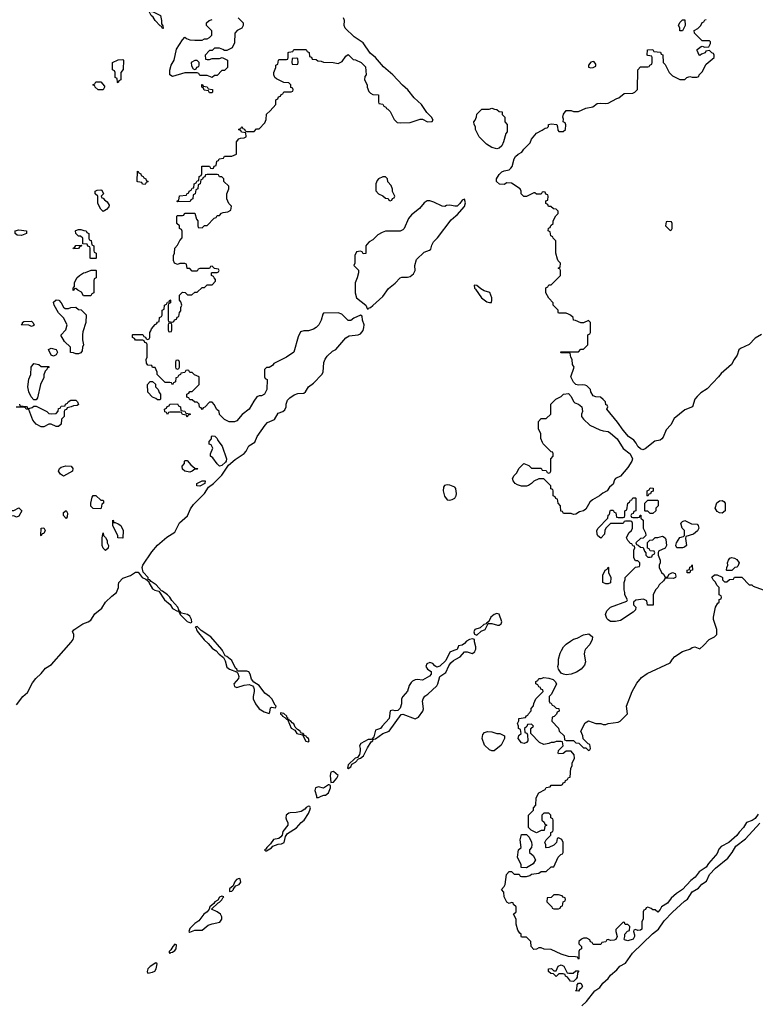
# Model space of a CAD drawing. Header units: inches. Extents: x 2380053 to 2584298, y 380219 to 546618.
# Tile 431 of 656: x 2476476 to 2482419, y 447142 to 455096. Entities that reach past the tile are written whole.
import ezdxf

# ---------------------------------------------------------------- set-up
doc = ezdxf.new("R2010")
doc.units = ezdxf.units.IN
doc.header["$MEASUREMENT"] = 0
for name, color, linetype in [('C4474', 7, 'Continuous'), ('C4475', 7, 'Continuous'), ('C4484', 7, 'Continuous'), ('C4485', 7, 'Continuous')]:
    doc.layers.add(name, color=color, linetype=linetype)

msp = doc.modelspace()

# ---------------------------------------------------------------- linework, layer by layer
at = {"layer": 'C4474', "color": 2, "elevation": 54}
for points in [[(2476450, 449562.8), (2476500.9, 449630), (2476538.8, 449661.2), (2476579.6, 449740.4), (2476605.4, 449774.6), (2476650, 449814.8), (2476683.3, 449856.7), (2476733, 449887), (2476831.4, 450000)], [(2478058.3, 450000), (2478059.3, 449999.3), (2478086, 449970), (2478123.5, 449943.5), (2478136.3, 449916.3), (2478150, 449866), (2478171.3, 449850), (2478227.1, 449827.1), (2478237.3, 449817.3), (2478247.3, 449790), (2478244.5, 449775.5), (2478206.8, 449730), (2478212, 449710), (2478230, 449701), (2478290, 449720.5), (2478330, 449725.5), (2478356.3, 449716.3), (2478365.5, 449705.5), (2478370.9, 449689.1), (2478371, 449670), (2478361.6, 449630), (2478363, 449610), (2478380.7, 449570), (2478410, 449528.2), (2478450, 449503.8), (2478490, 449492), (2478497.2, 449502.8), (2478502, 449538), (2478510, 449542), (2478542, 449538), (2478548, 449550), (2478539, 449559), (2478513.2, 449610), (2478493.2, 449630), (2478455.1, 449655.1), (2478410, 449717.2), (2478366, 449746), (2478349.5, 449769.5), (2478337, 449810), (2478327, 449827), (2478310, 449834), (2478234.6, 449834.6), (2478228.7, 449850), (2478218, 449858), (2478190, 449919.3), (2478150, 449952.3), (2478136.5, 449956.5), (2478114.6, 450000)], [(2479984.3, 450000), (2479950, 449988), (2479919.8, 449920.2), (2479870, 449874), (2479846.6, 449866.6), (2479830, 449875.3), (2479814.5, 449894.5), (2479790, 449902.7), (2479766.2, 449893.8), (2479756, 449870), (2479771.3, 449850), (2479798.8, 449830), (2479798.8, 449810), (2479787.9, 449792.1), (2479730, 449761.2), (2479690, 449766), (2479670, 449762.7), (2479648.4, 449751.6), (2479638.8, 449741.2), (2479622.4, 449717.6), (2479608.1, 449671.9), (2479571.3, 449630), (2479561, 449610), (2479561, 449570), (2479550, 449535.3), (2479530, 449515.3), (2479510, 449514), (2479490, 449519), (2479467.7, 449512.3), (2479462, 449450), (2479404.7, 449390), (2479390.9, 449369.1), (2479350, 449358), (2479336.9, 449303.1), (2479318, 449282), (2479290, 449281.2), (2479231.3, 449250), (2479221, 449230), (2479227.3, 449210), (2479227.3, 449190), (2479219.8, 449160.2), (2479203.6, 449136.4), (2479184.7, 449130), (2479130, 449078), (2479124.7, 449050), (2479130, 449046), (2479150, 449062), (2479158, 449082), (2479190, 449098), (2479214, 449126), (2479230, 449132), (2479254, 449150), (2479285.4, 449214.6), (2479316.5, 449263.5), (2479328, 449270), (2479326, 449274), (2479336.4, 449283.6), (2479350, 449286), (2479409, 449331), (2479462, 449350), (2479556.4, 449483.6), (2479570, 449486), (2479670, 449447.7), (2479698, 449462), (2479732.7, 449510), (2479737.2, 449530), (2479729, 449590), (2479735.3, 449610), (2479749.3, 449630.7), (2479772.9, 449647.1), (2479845.6, 449714.4), (2479854, 449730), (2479869, 449790), (2479918, 449822), (2479942.5, 449877.5), (2479958.9, 449901.1), (2479980.5, 449919.5), (2480000, 449930.7)]]:
    msp.add_lwpolyline(points, dxfattribs=at)
for points in [[(2478583.6, 449496.4), (2478582, 449490), (2478596.9, 449476.9), (2478598, 449470), (2478618.8, 449458.8), (2478630, 449444.7), (2478638, 449442), (2478646, 449450), (2478636.4, 449456.4), (2478634, 449470), (2478610, 449492.7)], [(2478650, 449446), (2478642, 449438), (2478670, 449374), (2478698, 449358), (2478714, 449330), (2478759.6, 449319.6), (2478787.1, 449267.1), (2478810, 449262), (2478814, 449270), (2478808, 449290), (2478796.5, 449296.5), (2478790, 449308), (2478774, 449314), (2478770, 449326), (2478762, 449322), (2478766, 449330), (2478753.6, 449333.6), (2478743.1, 449343.1), (2478742, 449350), (2478721.2, 449361.2), (2478701.2, 449381.2), (2478690, 449408), (2478676.5, 449416.5), (2478670, 449428), (2478654.6, 449434.6)], [(2479010, 449022), (2478990, 449018), (2478984.9, 448990), (2478990, 448934), (2479010, 448938), (2479039, 448970), (2479048.7, 448990)], [(2478976.4, 448916.4), (2478970, 448915.3), (2478930, 448888.7), (2478890, 448899.5), (2478864.9, 448890), (2478859.1, 448870), (2478874, 448826), (2478874, 448814), (2478890, 448812), (2478910, 448824.7), (2478932.7, 448832.7), (2478947.3, 448832.7), (2478970, 448852), (2478988, 448890), (2478986, 448910)], [(2478810, 448744), (2478790, 448732.7), (2478779.9, 448720.1), (2478750, 448699.3), (2478710, 448692), (2478662, 448690), (2478650, 448687), (2478628.9, 448671.1), (2478625.5, 448650), (2478630.7, 448630), (2478642.8, 448610), (2478641, 448590), (2478602, 448538), (2478596, 448510), (2478585.5, 448494.5), (2478570, 448481.2), (2478525.5, 448474.5), (2478502, 448438), (2478472, 448410), (2478464.7, 448395.3), (2478454, 448390), (2478462, 448382), (2478470, 448382), (2478510, 448406), (2478520.9, 448419.1), (2478562.7, 448437.3), (2478590, 448438.8), (2478611.6, 448448.4), (2478623.2, 448496.8), (2478638, 448522), (2478712.9, 448567.1), (2478749.6, 448610.4), (2478775.1, 448630), (2478810, 448684.7), (2478820.9, 448710), (2478824, 448730), (2478819.3, 448739.3)], [(2478250, 448159), (2478226, 448150), (2478211.3, 448130), (2478199.8, 448100.2), (2478170, 448074), (2478170, 448054), (2478190, 448056), (2478204, 448070), (2478204, 448076), (2478221.2, 448098.8), (2478250, 448111.3), (2478261.2, 448130), (2478256, 448156)], [(2478110, 448015.3), (2478090, 448008), (2478076, 447984), (2478052, 447970), (2478043.5, 447956.5), (2478012, 447930), (2478006, 447910), (2477991.3, 447890), (2477962.8, 447870), (2477922.8, 447817.2), (2477890, 447794), (2477850, 447755.3), (2477842, 447730), (2477850, 447724.7), (2477890, 447741), (2477950, 447740.7), (2477998, 447782), (2478030, 447793.4), (2478093.3, 447806.7), (2478109.5, 447830.5), (2478109.5, 447850), (2478097, 447870), (2478070, 447889.5), (2478026, 447910), (2478078, 447962), (2478090, 447966.8), (2478110, 447986), (2478116.4, 448003.6), (2478126, 448010)], [(2477730, 447628), (2477712, 447610), (2477698, 447582), (2477682, 447570), (2477682, 447562), (2477690, 447554), (2477698, 447562), (2477710, 447564.7), (2477730, 447578), (2477739, 447590), (2477742, 447622)], [(2477576.4, 447476.4), (2477530, 447448.7), (2477511.3, 447430), (2477506.4, 447406.4), (2477510, 447394), (2477550, 447401), (2477568, 447410), (2477579, 447430), (2477586, 447470)]]:
    msp.add_lwpolyline(points, close=True, dxfattribs=at)
at = {"layer": 'C4475', "color": 2}
msp.add_line((2480000, 450005.5, 54), (2479984.3, 450000, 54), dxfattribs=at)
at = {"layer": 'C4475', "color": 2, "elevation": 54}
for points in [[(2477542, 455162), (2477550, 455162), (2477612, 455130), (2477622, 455090), (2477622, 455062), (2477632.7, 455047.3), (2477634, 455026), (2477630, 455026), (2477622, 455042), (2477610, 455046), (2477569.1, 455089.1), (2477555.3, 455115.3), (2477538, 455130), (2477522, 455162), (2477506, 455170), (2477506, 455190), (2477510, 455194), (2477518, 455178), (2477530, 455174)], [(2477270, 454586), (2477266, 454590), (2477262, 454622), (2477246, 454630), (2477246, 454670), (2477242, 454682), (2477226, 454690), (2477226, 454750), (2477270, 454772), (2477310, 454774), (2477314, 454770), (2477312.7, 454692.7), (2477294, 454670), (2477294, 454610), (2477278, 454602)], [(2477910, 454766), (2477890, 454766), (2477862, 454750), (2477863.6, 454723.6), (2477878, 454698), (2477890, 454694), (2477902, 454698), (2477907.3, 454712.7), (2477922, 454718), (2477926, 454730), (2477926, 454750)], [(2478710, 454786), (2478678, 454782), (2478674, 454750), (2478678, 454738), (2478710, 454734), (2478722, 454738), (2478726, 454750), (2478722, 454782)], [(2477110, 454528.7), (2477086, 454550), (2477082, 454562), (2477066, 454570), (2477082, 454578), (2477090, 454594), (2477130, 454594), (2477159.6, 454559.6), (2477162, 454550), (2477150, 454528.7)], [(2478010, 454506), (2478002, 454522), (2477967.3, 454527.3), (2477962, 454542), (2477946, 454550), (2477947.3, 454572.7), (2477952.7, 454572.7), (2477958, 454558), (2477990, 454554), (2477998, 454538), (2478032.7, 454532.7), (2478034, 454510), (2478030, 454506)], [(2477490, 453766), (2477468.4, 453768.4), (2477462, 453782), (2477430, 453786), (2477426, 453790), (2477427.3, 453872.7), (2477434, 453870), (2477438, 453858), (2477454, 453850), (2477458, 453838), (2477474, 453830), (2477478, 453818), (2477494, 453810), (2477498, 453798), (2477514, 453790), (2477498, 453782)], [(2479430, 453826), (2479410, 453826), (2479374, 453810), (2479363.6, 453796.4), (2479352, 453770), (2479352.7, 453712.7), (2479374, 453690), (2479410, 453674), (2479430, 453654), (2479452.7, 453652.7), (2479458, 453638), (2479470, 453634), (2479482, 453638), (2479487.3, 453652.7), (2479502, 453658), (2479506, 453670), (2479488.4, 453708.4), (2479487.3, 453727.3), (2479476.4, 453756.4), (2479450, 453786), (2479446, 453810)], [(2477150, 453548), (2477130, 453566), (2477108, 453610), (2477106, 453670), (2477086, 453690), (2477086, 453710), (2477100.4, 453719.6), (2477130, 453722), (2477138, 453718), (2477152, 453690), (2477134, 453670), (2477138, 453658), (2477150, 453654), (2477159.6, 453639.6), (2477183.6, 453623.6), (2477198, 453598), (2477195.3, 453584.7), (2477176.9, 453563.1)], [(2476490, 453354), (2476456.4, 453356.4), (2476438, 453370), (2476438, 453390), (2476470, 453398.8), (2476530, 453390.8), (2476530, 453368.7)], [(2477050, 453166), (2477046, 453170), (2477046, 453250), (2477042, 453262), (2477027.3, 453267.3), (2477022, 453282), (2476986, 453286), (2476986, 453330), (2476967.3, 453347.3), (2476950, 453348), (2476928.9, 453368.9), (2476926, 453390), (2476930, 453394), (2476950, 453402), (2476970, 453402), (2476992.7, 453392.7), (2477011.6, 453391.6), (2477018, 453378), (2477034, 453370), (2477034, 453330), (2477038, 453318), (2477052.7, 453312.7), (2477058, 453278), (2477074, 453270), (2477074, 453230), (2477078, 453218), (2477094, 453210), (2477094, 453170), (2477090, 453166)], [(2476910, 453246), (2476908, 453250), (2476922, 453258), (2476930, 453272), (2476974, 453274), (2476972.7, 453267.3), (2476958, 453262), (2476950, 453248)], [(2476990, 452866), (2476974.6, 452894.6), (2476946, 452910), (2476930, 452926), (2476918, 452922), (2476914, 452910), (2476907.3, 452907.3), (2476907.3, 452927.3), (2476918, 452942), (2476918, 452970), (2476938, 453010), (2476958, 453030), (2476990, 453052), (2477007.3, 453052.7), (2477052.7, 453072.7), (2477090, 453074), (2477094, 453070), (2477094, 453010), (2477078, 453002), (2477074, 452990), (2477074, 452890), (2477058, 452882), (2477050, 452866)], [(2476870, 452762), (2476890, 452772), (2476930, 452774), (2476950, 452754), (2476972.7, 452752.7), (2477012, 452712), (2477011.3, 452650), (2476985.4, 452574.6), (2476982, 452550), (2476982, 452510), (2476991.3, 452470), (2476982, 452450), (2476979.6, 452420.4), (2476970, 452406), (2476950, 452398), (2476930, 452398), (2476910, 452406), (2476887.3, 452407.3), (2476886, 452450), (2476836.4, 452496.4), (2476808.4, 452548.4), (2476848.9, 452591.1), (2476858, 452630), (2476828.9, 452688.9), (2476790, 452728), (2476755.3, 452790), (2476750, 452814), (2476770, 452832), (2476791.1, 452831.1), (2476812, 452810), (2476830, 452774), (2476843.6, 452763.6)], [(2476570, 452618), (2476548.4, 452628.4), (2476488, 452630), (2476498, 452642), (2476498, 452650), (2476510, 452658), (2476570, 452662), (2476582, 452650), (2476592, 452630), (2476590, 452626)], [(2477690, 452646), (2477678, 452642), (2477674, 452630), (2477674, 452590), (2477678, 452578), (2477690, 452574), (2477702, 452578), (2477706, 452590), (2477706, 452630), (2477702, 452642)], [(2476750, 452378), (2476730, 452386), (2476708.7, 452431.3), (2476730, 452442), (2476770, 452432), (2476782, 452410), (2476770, 452388)], [(2477750, 452346), (2477738, 452342), (2477734, 452330), (2477734, 452290), (2477738, 452278), (2477750, 452274), (2477762, 452278), (2477766, 452290), (2477766, 452330), (2477762, 452342)], [(2476650, 452294), (2476710, 452294), (2476714, 452290), (2476698, 452282), (2476694, 452270), (2476682, 452258), (2476671.6, 452228.4), (2476670, 452206), (2476644.7, 452150), (2476619.6, 452040.4), (2476610, 452026), (2476590, 452026), (2476569.1, 452049.1), (2476548.9, 452088.9), (2476542, 452130), (2476548.7, 452191.3), (2476566, 452230), (2476568, 452288), (2476590, 452318), (2476630, 452312)], [(2477590, 452026), (2477576.4, 452036.4), (2477550, 452046), (2477510, 452086), (2477508, 452150), (2477530, 452174), (2477550, 452174), (2477571.6, 452151.6), (2477574, 452130), (2477594, 452110), (2477603.6, 452083.6), (2477614, 452070), (2477614, 452030), (2477610, 452026)], [(2477830, 451886), (2477822, 451902), (2477790, 451906), (2477782, 451922), (2477770, 451926), (2477690, 451926), (2477678, 451922), (2477670, 451906), (2477662, 451922), (2477647.3, 451927.3), (2477646, 451950), (2477662, 451958), (2477667.3, 451972.7), (2477682, 451978), (2477688.4, 451991.6), (2477750, 451994), (2477758, 451978), (2477774, 451970), (2477778, 451938), (2477810, 451934), (2477818, 451918), (2477852.7, 451912.7), (2477852.7, 451907.3), (2477838, 451902)], [(2478090, 451488.7), (2478070, 451508), (2478036, 451556), (2478018, 451570), (2478018, 451590), (2478035.3, 451635.3), (2478022, 451662), (2478007.3, 451667.3), (2478006, 451690), (2478026, 451710), (2478026, 451730), (2478030, 451734), (2478052.7, 451732.7), (2478070, 451714), (2478076.9, 451696.9), (2478111, 451650), (2478146, 451550), (2478144.7, 451530), (2478138, 451522), (2478110, 451495.3)], [(2477850, 451442), (2477810, 451448), (2477790, 451466), (2477788, 451490), (2477806, 451510), (2477806, 451530), (2477810, 451534), (2477830, 451534), (2477859.6, 451499.6), (2477890, 451474), (2477914, 451470), (2477910, 451466), (2477890, 451466), (2477870, 451449.2)], [(2476830, 451408), (2476805.6, 451425.6), (2476788, 451450), (2476798, 451470), (2476810, 451482), (2476849.1, 451490.9), (2476892, 451490), (2476904.7, 451470), (2476902, 451450)], [(2477930, 451328.7), (2477906, 451330), (2477908, 451350), (2477950, 451371.3), (2477974, 451370), (2477970.8, 451349.2)], [(2477130, 451214), (2477150, 451214), (2477154, 451210), (2477154, 451190), (2477138, 451182), (2477134, 451150), (2477130, 451146), (2477068.9, 451148.9), (2477050, 451166), (2477049.1, 451190.9), (2477060.4, 451239.6), (2477068.4, 451251.6), (2477090, 451252)], [(2476450, 451078), (2476428.4, 451088.4), (2476330, 451082), (2476290, 451098), (2476278, 451110), (2476286, 451130), (2476310, 451136), (2476330, 451138.8), (2476390, 451131.3), (2476428.4, 451131.6), (2476470, 451152), (2476492, 451130), (2476470, 451086)], [(2476850, 451068), (2476829, 451090), (2476830, 451114), (2476850, 451132), (2476862, 451110), (2476859.6, 451080.4)], [(2477234, 451034), (2477246, 451034), (2477270, 451024.7), (2477292, 451010), (2477310.9, 450970.9), (2477310, 450908), (2477268, 450910), (2477267.3, 450927.3), (2477228, 451010), (2477228, 451052), (2477234, 451046)], [(2476650, 450926), (2476646, 450930), (2476648, 450990), (2476670, 450992), (2476682, 450970), (2476670, 450946), (2476658, 450942)], [(2477170, 450808), (2477150, 450826), (2477142, 450850), (2477142, 450910), (2477150, 450952), (2477154, 450930), (2477170, 450914), (2477182, 450890), (2477182, 450870), (2477192, 450850), (2477191.6, 450828.4)]]:
    msp.add_lwpolyline(points, close=True, dxfattribs=at)
for points in [[(2476831.4, 450000), (2476891.2, 450068.8), (2476906.6, 450090), (2476912.3, 450110), (2476912.5, 450132.5), (2476902, 450150), (2476913.6, 450166.4), (2476984.5, 450215.5), (2477030, 450230.8), (2477050, 450246.8), (2477083.3, 450296.7), (2477138.3, 450341.7), (2477170, 450390.7), (2477219.7, 450440.3), (2477258, 450470), (2477274.5, 450510), (2477272.7, 450530), (2477277.2, 450550), (2477310, 450584), (2477370, 450606), (2477410, 450633.4), (2477433.7, 450633.7), (2477466, 450590), (2477496, 450576), (2477518, 450558), (2477518, 450550), (2477550, 450498), (2477567.3, 450487.3), (2477598.8, 450478.8), (2477646.8, 450410), (2477691, 450371), (2477710, 450341), (2477750, 450318), (2477759.6, 450319.6), (2477771.3, 450290), (2477830, 450234.8), (2477855.3, 450224.7), (2477866, 450230), (2477862.7, 450250), (2477850, 450279), (2477831.5, 450291.5), (2477783.1, 450303.1), (2477770, 450318), (2477760.4, 450320.4), (2477762, 450330), (2477752.3, 450350), (2477703.7, 450403.7), (2477689, 450430), (2477670, 450449), (2477630, 450479), (2477621.2, 450481.2), (2477579, 450530), (2477538, 450558), (2477530, 450568), (2477526, 450566), (2477526, 450570), (2477514.6, 450574.6), (2477512.7, 450590), (2477474.5, 450634.5), (2477465.2, 450670), (2477469.6, 450690.4), (2477543.7, 450796.3), (2477589.7, 450850.3), (2477664, 450916), (2477730, 450957.3), (2477767.9, 451032.1), (2477831.1, 451088.9), (2477855.4, 451144.6), (2477880.4, 451179.6), (2477970, 451267.7), (2478001.3, 451318.7), (2478042.7, 451350), (2478110, 451417.3), (2478163.2, 451496.8), (2478217.5, 451542.5), (2478290, 451590.7), (2478306.6, 451610), (2478326.9, 451653.1), (2478376, 451684), (2478394, 451730), (2478458.7, 451821.3), (2478478, 451842), (2478533.4, 451866.6), (2478562.9, 451917.1), (2478602, 451930), (2478616.6, 451943.4), (2478629.2, 451970), (2478629, 451991), (2478638, 452022), (2478658, 452042), (2478694, 452066), (2478723.7, 452076.3), (2478770, 452080.5), (2478785.2, 452090), (2478809.6, 452130.4), (2478850, 452160.5), (2478918, 452230), (2478926.6, 452250), (2478933.4, 452326.6), (2478944.8, 452355.2), (2478960.9, 452379.1), (2479002, 452418), (2479030, 452431), (2479110, 452527.3), (2479138, 452542), (2479210, 452550.6), (2479230, 452557.3), (2479250, 452586), (2479256.9, 452610), (2479258.4, 452630), (2479245.2, 452670), (2479242, 452702), (2479230, 452708), (2479176, 452684), (2479150, 452666), (2479130, 452666), (2479077, 452717), (2479050, 452729.2), (2478930, 452726), (2478923.6, 452716.4), (2478911.3, 452668.7), (2478892, 452630), (2478872, 452610), (2478850, 452595.3), (2478810, 452582), (2478770, 452582), (2478745.4, 452574.6), (2478725.4, 452534.6), (2478690.7, 452409.3), (2478632, 452370), (2478530, 452318), (2478516.9, 452303.1), (2478490, 452286), (2478470, 452286), (2478454, 452270), (2478454, 452210), (2478458, 452198), (2478474, 452190), (2478472, 452110), (2478454, 452070), (2478430, 452058), (2478410, 452058), (2478391.6, 452048.4), (2478366.4, 452013.6), (2478330.7, 451949.3), (2478273.7, 451906.3), (2478230, 451855.3), (2478210, 451848.7), (2478168.9, 451848.9), (2478130, 451866), (2478090, 451906), (2478086, 451930), (2478066, 451950), (2478050, 451986), (2478030, 452006), (2478010, 452006), (2477972.7, 451967.3), (2477958, 451962), (2477950, 451946), (2477942, 451962), (2477927.3, 451967.3), (2477926, 451990), (2477910, 452006), (2477890, 452006), (2477870, 452026), (2477850, 452026), (2477842, 452042), (2477827.3, 452047.3), (2477826, 452070), (2477842, 452078), (2477850, 452094), (2477870, 452094), (2477926, 452150), (2477926, 452210), (2477888.4, 452228.4), (2477870, 452246), (2477850, 452246), (2477842, 452262), (2477830, 452266), (2477818, 452262), (2477810, 452246), (2477778, 452242), (2477774, 452230), (2477758, 452222), (2477750, 452206), (2477738, 452202), (2477734, 452170), (2477718, 452162), (2477710, 452146), (2477702, 452162), (2477690, 452166), (2477650, 452166), (2477586, 452230), (2477586, 452250), (2477570, 452286), (2477550, 452286), (2477542, 452302), (2477510, 452306), (2477500.4, 452320.4), (2477498, 452350), (2477506, 452370), (2477506, 452470), (2477502, 452482), (2477487.3, 452487.3), (2477482, 452502), (2477470, 452506), (2477410, 452506), (2477402, 452522), (2477386, 452530), (2477386, 452550), (2477390, 452554), (2477470, 452554), (2477478, 452538), (2477492.7, 452532.7), (2477498, 452518), (2477510, 452514), (2477522, 452518), (2477526, 452530), (2477526, 452570), (2477536.4, 452583.6), (2477540.4, 452599.6), (2477570, 452634), (2477582, 452638), (2477590, 452654), (2477602, 452658), (2477606, 452690), (2477622, 452698), (2477626, 452710), (2477626, 452750), (2477642, 452758), (2477646, 452790), (2477662, 452798), (2477670, 452814), (2477682, 452818), (2477690, 452834), (2477694, 452830), (2477694, 452810), (2477678, 452802), (2477674, 452790), (2477674, 452670), (2477678, 452658), (2477710, 452654), (2477722, 452658), (2477727.3, 452672.7), (2477742, 452678), (2477747.3, 452692.7), (2477762, 452698), (2477766, 452730), (2477776.4, 452743.6), (2477778, 452770), (2477786, 452790), (2477776.4, 452816.4), (2477766, 452830), (2477766, 452870), (2477790, 452894), (2477811.6, 452891.6), (2477832.7, 452872.7), (2477867.3, 452872.7), (2477890, 452894), (2477910, 452894), (2477950, 452934), (2477970, 452934), (2477990, 452954), (2478030, 452954), (2478056.4, 452983.6), (2478058, 452998), (2478046, 453010), (2478042, 453022), (2478026, 453030), (2478026, 453050), (2478030, 453054), (2478070, 453054), (2478082, 453058), (2478086, 453070), (2478082, 453082), (2478050, 453086), (2478030, 453106), (2478018, 453102), (2478010, 453086), (2477930, 453086), (2477918, 453082), (2477910, 453066), (2477870, 453066), (2477850, 453086), (2477830, 453086), (2477822, 453122), (2477810, 453126), (2477770, 453126), (2477750, 453118), (2477726, 453130), (2477718, 453150), (2477718, 453190), (2477726, 453210), (2477728.4, 453251.6), (2477750, 453274), (2477768.4, 453311.6), (2477787.3, 453332.7), (2477787.3, 453387.3), (2477782, 453402), (2477766, 453410), (2477766, 453430), (2477746, 453450), (2477746, 453510), (2477750, 453514), (2477790, 453514), (2477802, 453518), (2477806, 453530), (2477812.7, 453532.7), (2477890, 453534), (2477903.6, 453483.6), (2477914, 453470), (2477914, 453430), (2477918, 453418), (2477950, 453414), (2477970, 453434), (2477990, 453434), (2478047.3, 453492.7), (2478062, 453498), (2478070, 453514), (2478090, 453514), (2478107.3, 453532.7), (2478120.4, 453539.6), (2478156.4, 453543.6), (2478182, 453558), (2478186, 453590), (2478166, 453610), (2478148, 453650), (2478148, 453690), (2478166, 453730), (2478166, 453750), (2478126, 453790), (2478126, 453810), (2478110, 453826), (2478090, 453826), (2478082, 453842), (2478070, 453846), (2477990, 453846), (2477978, 453842), (2477972.7, 453827.3), (2477958, 453822), (2477952.7, 453807.3), (2477938, 453802), (2477934, 453770), (2477918, 453762), (2477914, 453730), (2477898, 453722), (2477894, 453690), (2477878, 453682), (2477874, 453650), (2477858, 453642), (2477852.7, 453627.3), (2477750, 453626), (2477746, 453630), (2477762, 453638), (2477767.3, 453672.7), (2477822, 453678), (2477826, 453690), (2477842, 453698), (2477846, 453710), (2477862, 453718), (2477870, 453734), (2477882, 453738), (2477886, 453770), (2477902, 453778), (2477910, 453794), (2477922, 453798), (2477926, 453830), (2477942, 453838), (2477946, 453850), (2477947.3, 453912.7), (2478010, 453914), (2478018, 453898), (2478030, 453894), (2478042, 453898), (2478047.3, 453912.7), (2478062, 453918), (2478067.3, 453952.7), (2478082, 453958), (2478087.3, 453972.7), (2478122, 453978), (2478130, 453994), (2478190, 453994), (2478226, 454010), (2478226, 454110), (2478247.3, 454132.7), (2478260.4, 454139.6), (2478290, 454142), (2478306, 454150), (2478302, 454182), (2478267.3, 454187.3), (2478262, 454202), (2478247.3, 454207.3), (2478247.3, 454212.7), (2478262, 454218), (2478270, 454232), (2478278, 454218), (2478292.7, 454212.7), (2478298, 454198), (2478310, 454194), (2478370, 454194), (2478390, 454214), (2478410, 454214), (2478456.4, 454263.6), (2478468, 454290), (2478470, 454334), (2478500.4, 454359.6), (2478546, 454410), (2478546, 454450), (2478562, 454458), (2478567.3, 454472.7), (2478582, 454478), (2478587.3, 454492.7), (2478602, 454498), (2478610, 454514), (2478670, 454514), (2478682, 454518), (2478686, 454530), (2478682, 454542), (2478667.3, 454547.3), (2478666, 454570), (2478650, 454586), (2478608.4, 454588.4), (2478550, 454618), (2478538, 454630), (2478528, 454650), (2478528, 454670), (2478546, 454710), (2478546, 454730), (2478562, 454738), (2478566, 454770), (2478570, 454774), (2478630, 454774), (2478642, 454778), (2478646, 454790), (2478646, 454830), (2478650, 454834), (2478682, 454838), (2478690, 454854), (2478790, 454854), (2478798, 454838), (2478814, 454830), (2478818, 454798), (2478832.7, 454792.7), (2478838, 454778), (2478870, 454774), (2478883.6, 454763.6), (2478910, 454762), (2478930, 454754), (2479008.4, 454751.6), (2479050, 454741), (2479081.2, 454758.8), (2479110, 454802), (2479130, 454814), (2479170, 454774), (2479190, 454772), (2479234, 454750), (2479270, 454714), (2479274, 454650), (2479263.6, 454636.4), (2479262, 454610), (2479282, 454570), (2479282, 454550), (2479296.9, 454516.9), (2479310, 454502), (2479330, 454492), (2479374, 454490), (2479374, 454430), (2479378, 454418), (2479410, 454414), (2479418, 454398), (2479434, 454390), (2479438, 454378), (2479450, 454374), (2479470, 454354), (2479502, 454290), (2479526.4, 454266.4), (2479550, 454262), (2479630, 454264.7), (2479710, 454292), (2479730, 454292), (2479770, 454272), (2479807.3, 454272.7), (2479816.4, 454283.6), (2479802, 454310), (2479765.6, 454345.6), (2479721.2, 454410), (2479663.9, 454463.9), (2479612.7, 454530), (2479567.1, 454567.1), (2479490, 454649.4), (2479415.1, 454715.1), (2479351.2, 454791.2), (2479306.5, 454826.5), (2479250, 454909.2), (2479178.3, 454958.3), (2479106.3, 455026.3), (2479097, 455050), (2479099.5, 455090), (2479092.7, 455110)], [(2478242, 455110), (2478282, 455070), (2478282, 455050), (2478270, 455028), (2478234, 455010), (2478212.7, 454987.3), (2478212, 454910), (2478191.1, 454868.9), (2478150, 454846), (2478130, 454846), (2478116.4, 454856.4), (2478090, 454866), (2478050, 454866), (2478030, 454846), (2478010, 454846), (2477974, 454810), (2477978, 454778), (2477990, 454774), (2478010, 454774), (2478030, 454782), (2478090, 454782), (2478112, 454792), (2478154, 454770), (2478154, 454710), (2478130, 454686), (2478110, 454686), (2478070, 454646), (2478050, 454646), (2478030, 454628), (2477990, 454646), (2477930, 454646), (2477922, 454662), (2477910, 454666), (2477810, 454666), (2477710, 454638), (2477688, 454650), (2477688.7, 454688.7), (2477699, 454730), (2477724, 454770), (2477743.2, 454856.8), (2477790, 454934), (2477810, 454954), (2477823.6, 454943.6), (2477850, 454934), (2477890, 454932), (2477950, 454932), (2477970, 454942), (2477990, 454942), (2478010, 454952), (2478028, 454970), (2478027.3, 455007.3), (2477986, 455050), (2477986, 455070), (2478006, 455090), (2478030, 455098)], [(2480000, 453589), (2479990, 453589), (2479950, 453599), (2479924, 453596), (2479910, 453588), (2479890, 453588.7), (2479822.7, 453622.7), (2479790, 453634), (2479767.1, 453632.9), (2479743.5, 453616.5), (2479704.7, 453570), (2479639.8, 453520.2), (2479618, 453490), (2479582, 453410), (2479570, 453398), (2479550, 453388), (2479431.6, 453388.4), (2479403.6, 453376.4), (2479370, 453358), (2479330, 453318), (2479299.6, 453300.4), (2479279.6, 453280.4), (2479272, 453270), (2479272.7, 453207.3), (2479250, 453206), (2479242, 453222), (2479230, 453226), (2479198, 453222), (2479182, 453190), (2479182, 453130), (2479174, 453110), (2479212, 453072), (2479212, 453050), (2479202, 453010), (2479184.7, 452970), (2479184.7, 452890), (2479198, 452850), (2479271.3, 452790), (2479282, 452762), (2479290, 452754), (2479294.6, 452765.4), (2479310, 452771.3), (2479330, 452787.3), (2479410, 452860.7), (2479456.6, 452923.4), (2479510, 452967.7), (2479549.6, 453010.4), (2479564.2, 453015.8), (2479610, 453016.1), (2479630, 453020.9), (2479657, 453043), (2479671.8, 453070), (2479667, 453110), (2479681.7, 453158.3), (2479743.1, 453216.9), (2479786.8, 453233.2), (2479797, 453243), (2479804.2, 453275.8), (2479817.7, 453302.3), (2479850, 453334), (2479961.2, 453478.8), (2480000, 453512)], [(2476474, 451990), (2476478, 451978), (2476531.6, 451971.6), (2476538, 451958), (2476550, 451954), (2476576.4, 451963.6), (2476590, 451974), (2476610, 451974), (2476694, 451930), (2476710, 451914), (2476730, 451912), (2476770, 451914), (2476787.3, 451932.7), (2476790, 451954), (2476802, 451958), (2476810, 451974), (2476842, 451978), (2476846, 451990), (2476862, 451998), (2476866, 452010), (2476890, 452022), (2476930, 452022), (2476942, 452010), (2476951.6, 451988.4), (2476939.6, 451980.4), (2476910, 451978), (2476891.6, 451968.4), (2476858, 451962), (2476852.7, 451947.3), (2476838, 451942), (2476834, 451930), (2476834, 451890), (2476814, 451870), (2476811.6, 451828.4), (2476790, 451808.7), (2476770, 451808.7), (2476730, 451828), (2476710, 451828), (2476670, 451806), (2476650, 451806), (2476610, 451828), (2476582, 451862), (2476550, 451946), (2476528.7, 451948.7), (2476522, 451962), (2476510, 451966), (2476447.3, 451967.3)], [(2480000, 451306), (2479999.3, 451310), (2479990, 451321.2), (2479950, 451336), (2479930, 451339), (2479906.4, 451333.6), (2479899.6, 451320.4), (2479898, 451290), (2479907.1, 451247.1), (2479930, 451218), (2479950, 451216), (2479970, 451221), (2479990, 451231.3), (2480000, 451248)], [(2478114.6, 450000), (2478110, 450009), (2478019.3, 450110), (2477942, 450162), (2477910, 450193.2), (2477894, 450190), (2477902, 450182), (2477902.8, 450170), (2477910, 450158), (2477966, 450086), (2477998, 450058), (2478030, 450018.8), (2478058.3, 450000)]]:
    msp.add_lwpolyline(points, dxfattribs=at)
at = {"layer": 'C4484', "color": 2}
for points, elevation in [([(2480000, 449930.7), (2480033.2, 449950), (2480070, 449991), (2480090, 449990.6), (2480130, 449977.1), (2480151.6, 449988.4), (2480156.6, 450000)], 54), ([(2482441.1, 448678.9), (2482416.5, 448643.5), (2482392.2, 448627.8), (2482348.4, 448611.6), (2482324, 448570), (2482288.2, 448531.8), (2482270, 448505.2), (2482204.7, 448450), (2482142, 448418), (2482123.8, 448396.2), (2482110, 448362), (2482096.8, 448343.2), (2482040.4, 448279.6), (2482020.7, 448250), (2481966.2, 448213.8), (2481934, 448170), (2481898, 448142), (2481830.8, 448070), (2481782.8, 448037.2), (2481739.8, 448000.2), (2481710, 447959), (2481662, 447930), (2481650, 447908), (2481630, 447888), (2481610, 447906), (2481590, 447906), (2481576.4, 447916.4), (2481550, 447926), (2481538, 447922), (2481532.7, 447907.3), (2481518, 447902), (2481514, 447890), (2481512.7, 447832.7), (2481502, 447810), (2481502, 447750), (2481490, 447742), (2481470, 447738), (2481450, 447746), (2481438, 447742), (2481434, 447730), (2481443.6, 447703.6), (2481442.8, 447690), (2481432, 447668), (2481390, 447655.3), (2481362, 447662), (2481358, 447670), (2481366, 447690), (2481366, 447710), (2481387.3, 447732.7), (2481402, 447738), (2481406, 447770), (2481390, 447786), (2481367.3, 447787.3), (2481362, 447802), (2481350, 447806), (2481292.7, 447747.3), (2481292, 447730), (2481302, 447690), (2481292.7, 447667.3), (2481279.6, 447660.4), (2481250, 447658), (2481230, 447666), (2481218, 447662), (2481210, 447646), (2481178, 447642), (2481170, 447626), (2481110, 447626), (2481102, 447642), (2481087.3, 447647.3), (2481082, 447662), (2481056.4, 447676.4), (2481030, 447678), (2481014, 447670), (2480994, 447650), (2480994, 447630), (2481014, 447610), (2481014, 447590), (2480998, 447582), (2480994, 447570), (2480994, 447510), (2480990, 447506), (2480982, 447522), (2480967.3, 447527.3), (2480908.9, 447528.9), (2480850, 447548), (2480770, 447586), (2480712.7, 447587.3), (2480690, 447598), (2480670, 447598), (2480651.6, 447588.4), (2480630, 447586), (2480608.4, 447608.4), (2480606, 447650), (2480570, 447686), (2480530, 447686), (2480526, 447690), (2480526, 447710), (2480516.4, 447716.4), (2480500.4, 447740.4), (2480488, 447790), (2480488, 447830), (2480466, 447870), (2480486, 447890), (2480486, 447930), (2480466, 447950), (2480462, 447962), (2480450, 447966), (2480430, 447958), (2480410, 447968), (2480388.7, 448010), (2480388, 448048), (2480368, 448070), (2480390, 448094), (2480398, 448110), (2480408.4, 448191.6), (2480430, 448214), (2480450, 448214), (2480470, 448194), (2480510, 448194), (2480518, 448178), (2480530, 448174), (2480570, 448174), (2480596.4, 448183.6), (2480610, 448194), (2480670, 448202), (2480690, 448214), (2480730, 448214), (2480770, 448254), (2480790, 448254), (2480826, 448330), (2480847.3, 448352.7), (2480862, 448358), (2480866, 448370), (2480866, 448450), (2480854.6, 448474.6), (2480830, 448486), (2480818, 448482), (2480811.3, 448448.7), (2480791.3, 448428.7), (2480751.6, 448408.4), (2480730, 448406), (2480726, 448410), (2480726, 448430), (2480718, 448450), (2480728.9, 448471.1), (2480766, 448510), (2480766, 448530), (2480782, 448538), (2480786, 448550), (2480786, 448630), (2480782, 448642), (2480766, 448650), (2480766, 448670), (2480750, 448686), (2480710, 448686), (2480694, 448670), (2480694, 448630), (2480712.7, 448612.7), (2480718, 448598), (2480734, 448590), (2480718, 448582), (2480712.7, 448547.3), (2480690, 448546), (2480650, 448528), (2480608.4, 448548.4), (2480586, 448570), (2480586, 448670), (2480626, 448710), (2480626, 448730), (2480646, 448750), (2480648, 448810), (2480668.9, 448851.1), (2480722, 448878), (2480730, 448894), (2480762, 448898), (2480770, 448914), (2480850, 448914), (2480862, 448918), (2480867.3, 448932.7), (2480882, 448938), (2480886, 448950), (2480902, 448958), (2480910, 448974), (2480922, 448978), (2480928, 449050), (2480938, 449070), (2480938, 449090), (2480958, 449130), (2480956.4, 449156.4), (2480930, 449186), (2480890, 449186), (2480867.3, 449167.3), (2480830, 449166), (2480826, 449170), (2480828.4, 449191.6), (2480866, 449230), (2480862, 449262), (2480850, 449266), (2480810, 449266), (2480790, 449258), (2480770, 449258), (2480750, 449248), (2480710, 449242), (2480676.4, 449256.4), (2480606, 449330), (2480606, 449370), (2480626, 449390), (2480610, 449406), (2480578, 449402), (2480572.7, 449387.3), (2480554, 449370), (2480558, 449338), (2480572.7, 449332.7), (2480579.6, 449319.6), (2480582, 449270), (2480570, 449258), (2480551.1, 449248.9), (2480530, 449255.3), (2480502, 449290), (2480507.3, 449312.7), (2480526, 449330), (2480522, 449362), (2480506, 449370), (2480506, 449390), (2480498, 449410), (2480507.3, 449432.7), (2480508.4, 449451.6), (2480562, 449458), (2480570, 449474), (2480582, 449478), (2480586, 449490), (2480607.3, 449512.7), (2480608.4, 449531.6), (2480627.3, 449552.7), (2480628.4, 449571.6), (2480646, 449610), (2480706, 449670), (2480702, 449682), (2480687.3, 449687.3), (2480682, 449702), (2480670, 449706), (2480662, 449722), (2480646, 449730), (2480646, 449750), (2480662, 449758), (2480670, 449774), (2480690, 449774), (2480710, 449782), (2480750, 449778), (2480785.4, 449765.4), (2480802, 449750), (2480811.3, 449730), (2480771.6, 449648.4), (2480754, 449630), (2480754, 449590), (2480758, 449578), (2480770, 449574), (2480778, 449558), (2480790, 449554), (2480810, 449534), (2480832.7, 449532.7), (2480834, 449510), (2480818, 449502), (2480812.7, 449487.3), (2480792.7, 449467.3), (2480778, 449462), (2480774, 449430), (2480830, 449374), (2480834, 449350), (2480874, 449310), (2480878, 449278), (2480890, 449274), (2480950, 449274), (2480970, 449254), (2480992.7, 449252.7), (2481030, 449214), (2481050, 449214), (2481070, 449194), (2481082, 449198), (2481086, 449210), (2481082, 449242), (2481067.3, 449247.3), (2481027.3, 449287.3), (2481026, 449310), (2481008, 449350), (2481043.1, 449416.9), (2481070, 449432), (2481130, 449411.3), (2481170, 449412), (2481190, 449402), (2481210, 449402), (2481230, 449412), (2481310, 449422), (2481326, 449430), (2481386, 449490), (2481378, 449550), (2481424, 449670), (2481462.7, 449737.3), (2481498, 449782), (2481544.7, 449815.3), (2481730, 449902), (2481748.9, 449931.1), (2481768.9, 449951.1), (2481830, 449992), (2481854.8, 450000)], 50), ([(2481042.8, 450000), (2481038.8, 449990), (2481034.8, 449970), (2481046, 449910), (2481038, 449882), (2481010.7, 449849.3), (2480975.3, 449824.7), (2480930, 449809), (2480890, 449804), (2480868.9, 449808.9), (2480850, 449818), (2480829.1, 449849.1), (2480824, 449870), (2480829, 449890), (2480829, 449930), (2480842, 449978), (2480853.5, 450000)], 50), ([(2481016, 447130), (2481056.1, 447163.9), (2481122, 447250), (2481162.4, 447277.6), (2481188, 447312), (2481229.4, 447350), (2481250, 447377.3), (2481300.1, 447419.9), (2481325.2, 447450), (2481370, 447474.8), (2481425.7, 447554.3), (2481588.2, 447711.8), (2481636, 447750), (2481682.6, 447817.4), (2481750, 447887.7), (2481845.6, 447974.4), (2481870, 447990.7), (2481909.7, 448050.3), (2481959.7, 448080.3), (2481986.9, 448113.1), (2482023.6, 448136.4), (2482048, 448192), (2482097.1, 448242.9), (2482195.8, 448324.2), (2482231, 448369), (2482261.1, 448418.9), (2482340.5, 448479.5), (2482455.2, 448604.8)], 50)]:
    msp.add_lwpolyline(points, dxfattribs=dict(at, elevation=elevation))
at = {"layer": 'C4484', "color": 2, "elevation": 50}
for points in [[(2480290, 449188.7), (2480270, 449199), (2480230, 449235.3), (2480213.2, 449290), (2480218, 449322), (2480230, 449338), (2480254.6, 449345.4), (2480290, 449344.7), (2480330, 449331.3), (2480354, 449330), (2480392, 449310), (2480392, 449290), (2480365.4, 449234.6), (2480310, 449188.7)], [(2480570, 448246), (2480527.3, 448247.3), (2480526, 448270), (2480498, 448330), (2480506, 448390), (2480526, 448410), (2480518, 448470), (2480530, 448514), (2480570, 448514), (2480591.6, 448491.6), (2480611.6, 448451.6), (2480614, 448430), (2480611.6, 448408.4), (2480594, 448390), (2480594, 448370), (2480623.6, 448343.6), (2480642, 448310), (2480623.6, 448276.4)], [(2480830, 448026), (2480790, 448026), (2480770, 448006), (2480738, 448002), (2480734, 447970), (2480774, 447930), (2480778, 447918), (2480790, 447914), (2480830, 447914), (2480842, 447918), (2480847.3, 447932.7), (2480862, 447938), (2480866, 447970), (2480882, 447978), (2480886, 447990), (2480882, 448002), (2480867.3, 448007.3), (2480858, 448018)], [(2480912.7, 447392.7), (2480947.3, 447392.7), (2480970, 447414), (2480990, 447414), (2480991.6, 447408.4), (2480982, 447398), (2480979.6, 447360.4), (2480972.7, 447347.3), (2480950, 447326), (2480926, 447330), (2480900.4, 447360.4), (2480886, 447370), (2480882, 447382), (2480867.3, 447387.3), (2480832.7, 447387.3), (2480810, 447368), (2480787.3, 447387.3), (2480766, 447390), (2480748.4, 447408.4), (2480748, 447430), (2480771.6, 447431.6), (2480790, 447414), (2480810, 447414), (2480826, 447450), (2480850, 447462), (2480871.1, 447451.1), (2480898, 447398)], [(2480990, 447249), (2480966, 447250), (2480978, 447262), (2480980.4, 447299.6), (2480990, 447314), (2481010, 447314), (2481022, 447290), (2481011.3, 447270), (2480998, 447262)]]:
    msp.add_lwpolyline(points, close=True, dxfattribs=at)
at = {"layer": 'C4485', "color": 2}
for points, elevation in [([(2482470, 452551.8), (2482416.4, 452523.6), (2482370, 452473.2), (2482299.1, 452440.9), (2482284.7, 452430), (2482272.8, 452387.2), (2482247.7, 452352.3), (2482227.3, 452310), (2482142, 452238), (2482120.7, 452210), (2482030, 452115.1), (2481979, 452081), (2481948.5, 452051.5), (2481930.4, 452029.6), (2481910.2, 451969.8), (2481850, 451943.7), (2481764.4, 451875.6), (2481737.3, 451822.7), (2481698.3, 451781.7), (2481675.3, 451724.7), (2481664.9, 451710), (2481650, 451700.5), (2481608.3, 451691.7), (2481530, 451629.2), (2481510, 451621.2), (2481490, 451629.4), (2481469.7, 451649.7), (2481456.6, 451676.6), (2481438.7, 451698.7), (2481393.2, 451730), (2481350, 451779.3), (2481305.1, 451845.1), (2481218, 451950), (2481226, 451970), (2481222, 451982), (2481210, 451986), (2481208, 452008), (2481188.4, 452028.4), (2481167.3, 452047.3), (2481130, 452048.7), (2481110, 452058), (2481089, 452090), (2481088, 452110), (2481058, 452138), (2481044.7, 452144.7), (2481026.3, 452146.3), (2480990, 452143.6), (2480969.8, 452149.8), (2480950, 452167), (2480927.6, 452210), (2480954, 452290), (2480942, 452310), (2480938, 452350), (2480928, 452370), (2480922, 452402), (2480910, 452406), (2480850, 452406), (2480846, 452410), (2480850, 452414), (2480990, 452414), (2481010, 452434), (2481030, 452434), (2481066, 452470), (2481066, 452550), (2481082, 452558), (2481086, 452570), (2481086, 452650), (2481070, 452666), (2481032, 452648), (2481008.4, 452648.4), (2480967.3, 452667.3), (2480950, 452668), (2480946, 452690), (2480926, 452710), (2480910, 452718), (2480890, 452726), (2480830, 452726), (2480826, 452730), (2480826, 452750), (2480786, 452790), (2480786, 452810), (2480750, 452846), (2480726, 452890), (2480726, 452930), (2480742, 452938), (2480750, 452954), (2480770, 452954), (2480846, 453030), (2480846, 453070), (2480842, 453082), (2480826, 453090), (2480842, 453098), (2480846, 453130), (2480827.3, 453147.3), (2480820.4, 453160.4), (2480808, 453210), (2480806, 453310), (2480786, 453330), (2480782, 453342), (2480766, 453350), (2480762, 453382), (2480746, 453390), (2480747.3, 453412.7), (2480762, 453418), (2480767.3, 453432.7), (2480786, 453450), (2480786, 453470), (2480808.4, 453511.6), (2480826, 453530), (2480826, 453550), (2480810, 453566), (2480788.4, 453568.4), (2480767.3, 453587.3), (2480748.4, 453588.4), (2480742, 453602), (2480726, 453610), (2480727.3, 453632.7), (2480742, 453638), (2480746, 453670), (2480742, 453682), (2480727.3, 453687.3), (2480722, 453702), (2480710, 453706), (2480698, 453702), (2480690, 453686), (2480650, 453686), (2480638, 453698), (2480630, 453698), (2480570, 453668), (2480550, 453668), (2480526, 453690), (2480526, 453710), (2480518, 453730), (2480450, 453775.3), (2480410, 453778), (2480390, 453766), (2480352.7, 453767.3), (2480328.9, 453788.9), (2480329.2, 453810), (2480350, 453844.7), (2480370, 453866), (2480390, 453875.5), (2480430, 453882.8), (2480444.1, 453895.9), (2480453.2, 453910), (2480470, 453971.3), (2480481.2, 453990), (2480502, 454010), (2480533.2, 454026.8), (2480550, 454051), (2480599.5, 454100.5), (2480609.4, 454130), (2480650, 454180.7), (2480697.2, 454202.8), (2480720.4, 454219.6), (2480736.4, 454223.6), (2480747.3, 454232.7), (2480748, 454250), (2480770, 454256), (2480814, 454250), (2480822, 454230), (2480823.6, 454203.6), (2480832.7, 454192.7), (2480867.3, 454192.7), (2480886, 454210), (2480887.3, 454247.3), (2480882, 454262), (2480866, 454270), (2480868, 454292), (2480864, 454310), (2480870, 454334), (2480890, 454362), (2480930, 454362), (2480950, 454354), (2480990, 454354), (2481050, 454382), (2481107.3, 454392.7), (2481140.4, 454419.6), (2481170, 454422), (2481210, 454418), (2481230, 454422), (2481300.4, 454459.6), (2481316.4, 454463.6), (2481360.4, 454499.6), (2481430, 454502), (2481446, 454510), (2481467.3, 454532.7), (2481468.4, 454691.6), (2481490, 454714), (2481550, 454714), (2481562, 454718), (2481566, 454730), (2481582, 454738), (2481586, 454750), (2481586, 454790), (2481582, 454802), (2481550, 454806), (2481546, 454810), (2481547.3, 454852.7), (2481590, 454854), (2481598, 454838), (2481652.7, 454832.7), (2481658, 454818), (2481672, 454812), (2481674, 454750), (2481690, 454734), (2481722, 454670), (2481750, 454642), (2481810, 454614), (2481850, 454614), (2481866, 454630), (2481890, 454638), (2481910, 454632), (2481947.3, 454632.7), (2481962, 454638), (2481966, 454650), (2481990, 454674), (2482023.1, 454736.9), (2482086, 454790), (2482086, 454810), (2482082, 454822), (2482067.3, 454827.3), (2482050, 454846), (2482018, 454842), (2482012.7, 454827.3), (2481983.6, 454816.4), (2481970, 454806), (2481966, 454810), (2481948.4, 454848.4), (2481950, 454854), (2481980.4, 454879.6), (2481990, 454882), (2482010, 454874), (2482042, 454878), (2482056.4, 454903.6), (2482058, 454918), (2482050, 454926), (2481990, 454926), (2481927.3, 454987.3), (2481926, 455010), (2481954.6, 455025.4), (2481978, 455050), (2481990, 455074), (2482002, 455078), (2482010, 455094), (2482022, 455098)], 50), ([(2480000, 453512), (2480010, 453520.5), (2480070, 453586), (2480076.5, 453616.5), (2480070, 453646), (2480050, 453638), (2480032, 453610), (2480010, 453589), (2480000, 453589)], 54), ([(2480000, 451248), (2480001.2, 451250), (2480006, 451270), (2480000, 451306)], 54), ([(2481854.8, 450000), (2481890, 450011.3), (2481910, 450024.7), (2481930, 450031), (2481970, 450014), (2482000.4, 450039.6), (2482046, 450090), (2482090, 450112), (2482108, 450130), (2482108, 450170), (2482082, 450250), (2482082, 450270), (2482098, 450350), (2482116.4, 450383.6), (2482126, 450390), (2482127.3, 450412.7), (2482142, 450418), (2482146, 450430), (2482142, 450442), (2482126, 450450), (2482126, 450510), (2482110, 450526), (2482094.6, 450554.6), (2482078, 450570), (2482067.3, 450592.7), (2482088.4, 450611.6), (2482111.3, 450611.3), (2482150, 450594), (2482154, 450590), (2482154, 450570), (2482170, 450554), (2482190, 450554), (2482210, 450574), (2482242, 450578), (2482250, 450594), (2482310, 450592), (2482370, 450532), (2482390, 450531), (2482401, 450521), (2482482, 450490)], 50), ([(2480853.5, 450000), (2480869.4, 450030.6), (2480890, 450051.3), (2480924.7, 450075.3), (2480949.3, 450090.7), (2480980.2, 450099.8), (2481030, 450126), (2481074.4, 450134.4), (2481104.7, 450110), (2481101, 450090), (2481080.7, 450050), (2481046.8, 450010), (2481042.8, 450000)], 50), ([(2480156.6, 450000), (2480160.9, 450010), (2480160.9, 450030), (2480148.9, 450071.1), (2480148.9, 450088.9), (2480134, 450094), (2480110, 450089.5), (2480084.6, 450075.4), (2480070, 450057.2), (2480050, 450044), (2480022, 450038), (2480010, 450009), (2480000, 450005.5)], 54)]:
    msp.add_lwpolyline(points, dxfattribs=dict(at, elevation=elevation))
for points, elevation in [([(2481810, 455006), (2481808, 455030), (2481798, 455050), (2481810, 455074), (2481830, 455094), (2481850, 455094), (2481852, 455050), (2481830, 455006)], 50), ([(2481110, 454759.3), (2481090, 454752), (2481071, 454730), (2481071.6, 454711.6), (2481090, 454708.2), (2481110, 454711), (2481130, 454722), (2481130, 454738), (2481116.6, 454756.6)], 54), ([(2480330, 454054), (2480290, 454064), (2480246, 454090), (2480188, 454150), (2480158, 454210), (2480158, 454230), (2480148.4, 454248.4), (2480146, 454270), (2480156.4, 454283.6), (2480167.3, 454312.7), (2480168.4, 454331.6), (2480210, 454374), (2480267.3, 454372.7), (2480290, 454382), (2480312.7, 454372.7), (2480331.6, 454371.6), (2480350, 454354), (2480372.7, 454352.7), (2480374, 454330), (2480394, 454310), (2480394, 454270), (2480414, 454250), (2480414, 454190), (2480403.6, 454176.4), (2480384.7, 454110), (2480370, 454078), (2480350, 454059)], 50), ([(2481710, 453466), (2481698, 453462), (2481694, 453430), (2481730, 453394), (2481742, 453398), (2481746, 453410), (2481746, 453450), (2481742, 453462)], 50), ([(2480147.5, 452952.5), (2480150, 452926.8), (2480159.3, 452919.3), (2480205.5, 452850), (2480250, 452817.3), (2480270, 452811), (2480288, 452812), (2480289.1, 452830.9), (2480289.2, 452850), (2480273.6, 452893.6), (2480227, 452907), (2480201.2, 452921.2), (2480170, 452948.7)], 54), ([(2480950, 451098), (2480930, 451106), (2480870, 451106), (2480862, 451122), (2480847.3, 451127.3), (2480846, 451170), (2480826, 451190), (2480822, 451222), (2480807.3, 451227.3), (2480802, 451242), (2480786, 451250), (2480786, 451290), (2480782, 451302), (2480767.3, 451307.3), (2480766, 451330), (2480710, 451386), (2480670, 451388), (2480630, 451368), (2480611, 451349), (2480586.4, 451333.6), (2480570, 451329), (2480530, 451329), (2480498, 451338), (2480478, 451350), (2480462, 451370), (2480458, 451390), (2480470, 451414), (2480490, 451434), (2480510, 451474), (2480550, 451512), (2480590, 451494), (2480610, 451474), (2480690, 451474), (2480698, 451458), (2480730, 451454), (2480738, 451438), (2480750, 451434), (2480762, 451438), (2480766, 451450), (2480766, 451550), (2480786, 451570), (2480786, 451590), (2480782, 451602), (2480770, 451606), (2480706, 451670), (2480700.4, 451680.4), (2480687.3, 451712.7), (2480686, 451750), (2480668, 451790), (2480666, 451850), (2480690, 451874), (2480730, 451874), (2480766, 451910), (2480766, 451990), (2480806, 452030), (2480850, 452052), (2480869, 452071), (2480910, 452076), (2480930, 452052), (2480950.9, 452010.9), (2480961, 452001), (2480991.3, 451990), (2481016, 451970), (2481022, 451930), (2481014, 451910), (2481014, 451890), (2481032, 451870), (2481082, 451822), (2481163.5, 451783.5), (2481190, 451774.8), (2481230, 451770.5), (2481250, 451756.3), (2481302, 451710), (2481352.4, 451632.4), (2481406.8, 451590), (2481426, 451550), (2481421, 451530), (2481390, 451479), (2481330.6, 451410), (2481290.5, 451389.5), (2481281.1, 451378.9), (2481270, 451345.2), (2481241.1, 451318.9), (2481222.8, 451290), (2481187.9, 451272.1), (2481161, 451250), (2481103, 451217), (2481081.1, 451198.9), (2481050, 451142), (2481032, 451130), (2480998.8, 451121.2), (2480970, 451102)], 50), ([(2481550, 451246), (2481546, 451250), (2481546, 451290), (2481562, 451298), (2481570, 451314), (2481592.7, 451312.7), (2481592.7, 451287.3), (2481578, 451282), (2481572.7, 451267.3), (2481558, 451262)], 50), ([(2481430, 451074), (2481470, 451074), (2481482, 451078), (2481487.3, 451092.7), (2481492.7, 451092.7), (2481494, 451070), (2481512, 451052), (2481512, 450990), (2481531.6, 450951.6), (2481534, 450930), (2481512.7, 450907.3), (2481490, 450906), (2481454, 450870), (2481458, 450858), (2481472.7, 450852.7), (2481490, 450834), (2481512.7, 450832.7), (2481523.6, 450803.6), (2481534, 450790), (2481534, 450770), (2481550, 450754), (2481570, 450754), (2481582, 450758), (2481587.3, 450772.7), (2481602, 450778), (2481606, 450790), (2481602, 450802), (2481570, 450806), (2481562, 450822), (2481547.3, 450827.3), (2481547.3, 450872.7), (2481567.3, 450892.7), (2481590, 450894), (2481610, 450914), (2481630, 450914), (2481670, 450924.7), (2481691.1, 450911.1), (2481696.9, 450896.9), (2481702, 450850), (2481690, 450828), (2481638, 450802), (2481634, 450790), (2481634, 450770), (2481651.1, 450728.9), (2481651.3, 450710), (2481642, 450690), (2481642, 450670), (2481662, 450630), (2481676.9, 450616.9), (2481690, 450594), (2481710, 450594), (2481723.1, 450616.9), (2481750, 450631.3), (2481770, 450622), (2481778, 450602), (2481774, 450590), (2481756.9, 450583.1), (2481690, 450586), (2481676.9, 450563.1), (2481642, 450530), (2481632, 450510), (2481612, 450490), (2481594, 450450), (2481592.7, 450367.3), (2481547.3, 450367.3), (2481542, 450402), (2481516.4, 450416.4), (2481452.7, 450407.3), (2481434, 450390), (2481434, 450370), (2481454, 450350), (2481452, 450330), (2481430.9, 450309.1), (2481330, 450242), (2481290, 450234), (2481250, 450235.3), (2481230, 450248), (2481220.2, 450260.2), (2481208.7, 450290), (2481220.2, 450319.8), (2481249, 450351), (2481382, 450398), (2481386, 450410), (2481366, 450450), (2481366, 450470), (2481358, 450490), (2481358, 450550), (2481367.3, 450572.7), (2481368, 450590), (2481450, 450674), (2481482, 450678), (2481486, 450690), (2481486, 450710), (2481470, 450726), (2481450, 450726), (2481438, 450750), (2481438, 450810), (2481446, 450830), (2481442, 450842), (2481430, 450846), (2481422, 450862), (2481410, 450866), (2481388, 450890), (2481378, 450910), (2481398, 450950), (2481418, 450970), (2481426, 450990), (2481426, 451030), (2481422, 451042), (2481410, 451046), (2481370, 451046), (2481358, 451042), (2481350, 451026), (2481250, 451026), (2481212, 450990), (2481202, 450970), (2481199.6, 450940.4), (2481170, 450908), (2481147.3, 450927.3), (2481140.4, 450940.4), (2481138, 450970), (2481148, 450990), (2481228, 451070), (2481230, 451094), (2481242, 451098), (2481246, 451130), (2481250, 451134), (2481270, 451134), (2481278, 451118), (2481292.7, 451112.7), (2481298, 451078), (2481310, 451074), (2481350, 451074), (2481362, 451078), (2481366, 451090), (2481366, 451130), (2481382, 451138), (2481388.4, 451191.6), (2481402, 451198), (2481410, 451214), (2481422, 451218), (2481430, 451234), (2481450, 451234), (2481454, 451230), (2481454, 451130), (2481438, 451122), (2481432.7, 451107.3), (2481418, 451102), (2481414, 451090), (2481418, 451078)], 50), ([(2481570, 451106), (2481550, 451126), (2481530, 451126), (2481526, 451130), (2481526, 451190), (2481550, 451214), (2481630, 451214), (2481634, 451210), (2481634, 451170), (2481614, 451150), (2481614, 451130), (2481590, 451106)], 50), ([(2482150, 451109.3), (2482130, 451112.7), (2482110, 451123.7), (2482095.1, 451150), (2482107.7, 451192.3), (2482130, 451210.8), (2482151, 451211), (2482165.4, 451205.4), (2482176, 451190), (2482176, 451130)], 50), ([(2481830, 450829), (2481786, 450830), (2481778, 450850), (2481782, 450870), (2481810, 450914), (2481838, 450922), (2481846, 450930), (2481846, 450970), (2481828.4, 450988.4), (2481818, 451030), (2481830, 451042), (2481850, 451051.3), (2481903.6, 451023.6), (2481950, 451022), (2481958, 451010), (2481962, 450990), (2481952.7, 450967.3), (2481919.6, 450940.4), (2481858, 450922), (2481854, 450906), (2481862, 450850), (2481845.4, 450834.6)], 50), ([(2482190, 450646), (2482186, 450650), (2482188, 450670), (2482198, 450690), (2482195.3, 450710), (2482202, 450730), (2482214, 450746), (2482229.3, 450750.7), (2482250, 450747.3), (2482270, 450735.5), (2482287.3, 450710), (2482278, 450682), (2482270, 450674), (2482254, 450670), (2482230, 450646)], 50), ([(2481210, 450538), (2481188, 450550), (2481188, 450610), (2481206, 450650), (2481222, 450658), (2481230, 450674), (2481234, 450670), (2481234, 450630), (2481252, 450590), (2481250, 450546), (2481230, 450538)], 50), ([(2481867.3, 450627.3), (2481868, 450650), (2481886, 450654), (2481890, 450674), (2481902, 450678), (2481910, 450692), (2481912, 450650), (2481894, 450646), (2481890, 450628)], 50), ([(2480330, 450299.5), (2480307.7, 450292.3), (2480282, 450270), (2480266, 450234), (2480254, 450230), (2480258, 450222), (2480250, 450226), (2480244.7, 450215.3), (2480224.7, 450210), (2480195.3, 450184.7), (2480152, 450170), (2480144.9, 450150), (2480150, 450132), (2480170, 450124.7), (2480204, 450156), (2480235.3, 450170), (2480260.4, 450219.6), (2480290, 450218.8), (2480334.8, 450205.2), (2480350, 450204.9), (2480365.1, 450214.9), (2480371.3, 450231.3), (2480350, 450295.3)], 54)]:
    msp.add_lwpolyline(points, close=True, dxfattribs=dict(at, elevation=elevation))

doc.saveas('drawing.dxf')
